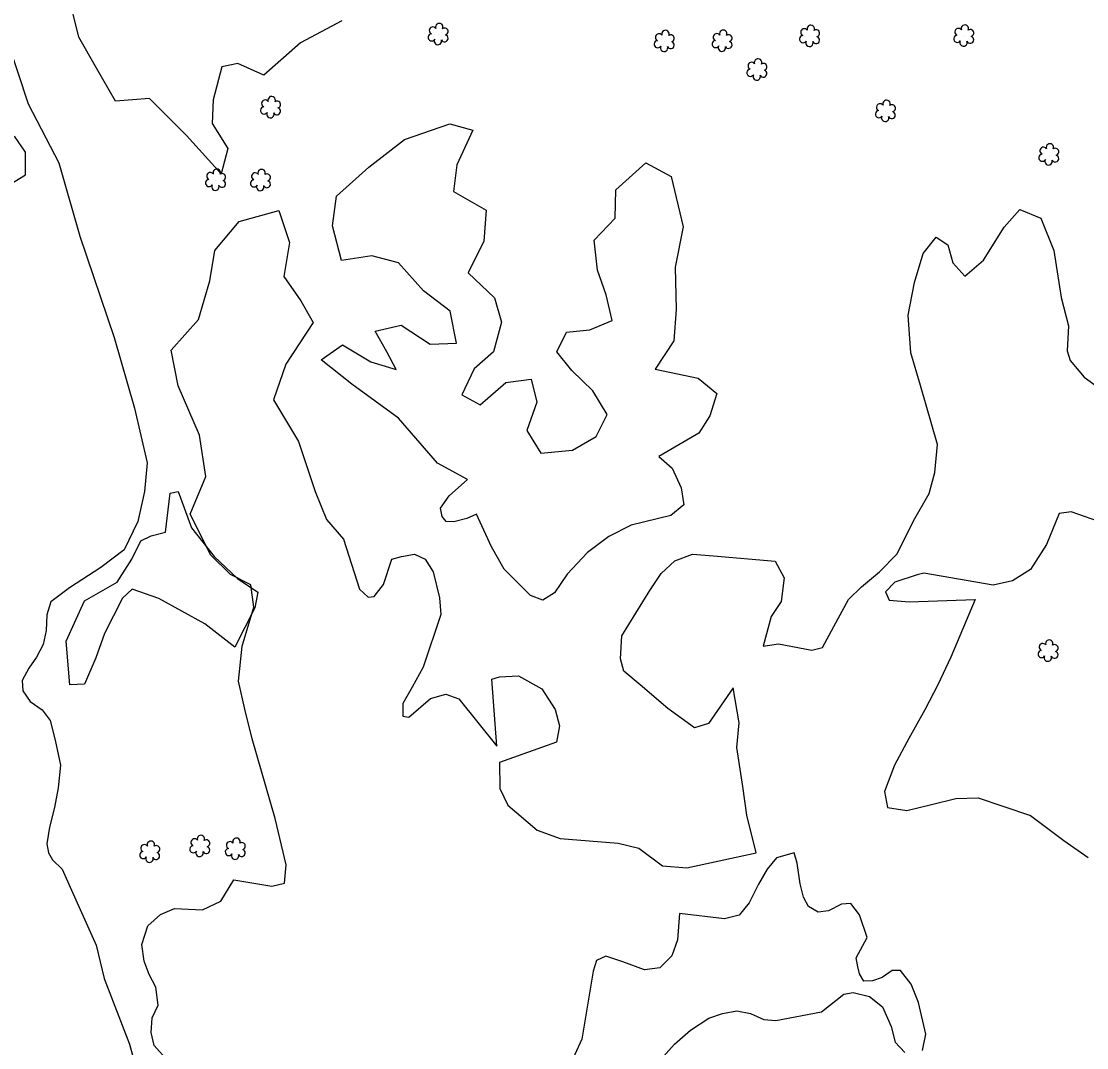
# Model space of a CAD drawing. Extents: x 3040896 to 3051146, y 687568 to 732976.
# Drawn here: x 3046082.7 to 3046366.6, y 712799.2 to 713072.7 of the extents above; entities that cross this region are included whole.
import ezdxf

# ---------------------------------------------------------------- set-up
doc = ezdxf.new("R2010")
doc.units = 0
for name, color, linetype in [('Exist Other Culture Area Outline', 7, 'Continuous'), ('Exist Vegetation Hedge Row', 7, 'Continuous'), ('Exist Vegetation Shrub CELL', 7, 'Continuous')]:
    doc.layers.add(name, color=color, linetype=linetype)

msp = doc.modelspace()

# ---------------------------------------------------------------- linework, layer by layer
at = {"layer": 'Exist Other Culture Area Outline'}
msp.add_lwpolyline([(3046139.59, 712905.92), (3046131.56, 712912.14), (3046119.29, 712918.88), (3046112.22, 712921.37), (3046109.61, 712918.98), (3046104.82, 712909.59), (3046102.53, 712903.12), (3046099.51, 712896.04), (3046095.65, 712895.93), (3046094.66, 712907.56), (3046099.52, 712918.26), (3046108.26, 712923.3), (3046112.12, 712929.43), (3046114.54, 712934.26), (3046117.25, 712935.61), (3046121.09, 712936.55), (3046122.39, 712946.97), (3046124.46, 712947.4), (3046128.02, 712937.71), (3046134.05, 712930.06), (3046140.3, 712924.24), (3046145.72, 712920.56), (3046144.95, 712916.4), (3046139.59, 712905.92)], dxfattribs=at)
at = {"layer": 'Exist Vegetation Hedge Row'}
for points in [[(3046071.31, 713084.88), (3046078.71, 713068.22), (3046084.54, 713050.78), (3046092.71, 713035.04), (3046098.28, 713015.45), (3046107.38, 712988.43), (3046112.83, 712969.63), (3046116.22, 712955.06), (3046115.48, 712947.42), (3046113.74, 712939.46), (3046110.12, 712931.9), (3046103.88, 712927.19), (3046095.56, 712921.74)], [(3046168.1, 713072.85), (3046157.09, 713067), (3046147.32, 713058.43), (3046140.36, 713061.5), (3046136.08, 713060.6), (3046133.78, 713051.81), (3046133.55, 713045.53), (3046137.73, 713038.82), (3046135.94, 713032.07), (3046126.74, 713042.32), (3046116.86, 713052.18), (3046107.75, 713051.44), (3046102.74, 713060.26), (3046098.04, 713068.54), (3046095.03, 713080.54)], [(3046201.58, 712950.66), (3046193.58, 712955), (3046183.17, 712967.01), (3046170.79, 712976), (3046162.64, 712982.51), (3046168.27, 712986.53), (3046175.81, 712981.94), (3046182.55, 712979.92), (3046180.14, 712984.63), (3046176.97, 712990.2), (3046183.9, 712991.78), (3046191.67, 712986.68), (3046198.66, 712987), (3046197, 712995.53), (3046189.89, 713000.87), (3046183.19, 713008.36), (3046176.08, 713010.24), (3046168.03, 713009.01), (3046165.65, 713018.19), (3046166.71, 713026.14), (3046175.26, 713033.86), (3046184.83, 713041.2), (3046196.86, 713045.41), (3046203, 713043.77), (3046198.74, 713034.53), (3046197.84, 713027.34), (3046206.59, 713022.43), (3046205.99, 713014.12), (3046201.81, 713005.72), (3046208.83, 712999.04), (3046210.7, 712992.58), (3046208.52, 712984.67), (3046203.34, 712980.14), (3046200.09, 712973.18), (3046204.98, 712970.55), (3046211.86, 712976.51), (3046218.56, 712977.36), (3046220.08, 712971.27), (3046217.37, 712963.67), (3046221.17, 712957.66), (3046229.56, 712958.46), (3046235.86, 712962.1), (3046238.8, 712967.93), (3046235, 712974.21), (3046229.39, 712979.63), (3046225.37, 712984.65), (3046228, 712989.85), (3046234.2, 712990.5), (3046240.16, 712993.02), (3046238.59, 712999.8), (3046236.25, 713006.43), (3046235.34, 713014.43), (3046240.94, 713020.25), (3046241.15, 713027.81), (3046249.11, 713035.04), (3046255.86, 713031.36), (3046259.04, 713018), (3046256.99, 713007.19), (3046257.21, 712995.92), (3046256.63, 712987.59), (3046251.58, 712980.05), (3046263.12, 712977.62), (3046268.02, 712973.55), (3046266.2, 712967.58), (3046263.24, 712962.99)], [(3046078.74, 713028.74), (3046083.83, 713031.81), (3046083.76, 713037.9), (3046080.85, 713042.13)], [(3046133.18, 712930.42), (3046127.64, 712941.39), (3046131.89, 712951.4), (3046130.17, 712962.41), (3046124.48, 712975.6), (3046122.61, 712985.11), (3046129.9, 712993.3), (3046132.94, 713003.57), (3046134.26, 713011.62), (3046140.78, 713019.42), (3046151.33, 713022.32), (3046154.14, 713013.79), (3046152.65, 713004.7), (3046157.22, 712998.25), (3046160.5, 712992.44), (3046153.15, 712981.4), (3046149.85, 712971.88), (3046156.53, 712960.74), (3046160.99, 712947.46), (3046164.06, 712939.98)], [(3046322.32, 712975.69), (3046319.76, 712984.34), (3046319.03, 712994.39), (3046320.75, 713003.15), (3046323.06, 713010.87), (3046326.52, 713015.18), (3046329.6, 713013.18), (3046330.93, 713008.37), (3046334.14, 713004.84), (3046339.15, 713009.05), (3046344.67, 713017.85), (3046348.82, 713022.57), (3046354.38, 713020.23), (3046357.84, 713011.62), (3046359.87, 712999.14), (3046361.76, 712991.56)], [(3046361.76, 712991.56), (3046361.47, 712984.9), (3046362.25, 712982.38), (3046365.92, 712977.9), (3046372.08, 712973.41)], [(3046164.06, 712939.98), (3046168.55, 712934.72), (3046172.82, 712921.43), (3046175.13, 712919.3), (3046176.73, 712919.43), (3046179.19, 712922.67), (3046181.4, 712929.41), (3046184.02, 712930.09), (3046187.49, 712930.76), (3046190.32, 712929.39), (3046192.42, 712925.99), (3046194.13, 712919.04), (3046194.53, 712914.64), (3046189.75, 712900.62), (3046186.85, 712895.31), (3046184.36, 712890.88), (3046184.32, 712887.56), (3046186, 712887.29), (3046191.74, 712892.27), (3046195.84, 712893.38), (3046199.31, 712892.2), (3046209.45, 712879.54), (3046208.08, 712897.37), (3046210.15, 712898.06), (3046215.2, 712898.25), (3046221.4, 712894.86), (3046224.97, 712889.36), (3046226.15, 712884.95), (3046225.36, 712880.62), (3046210.14, 712875.23), (3046210.25, 712868.28), (3046212.34, 712863.81), (3046220.18, 712857.17), (3046226.26, 712854.92), (3046241.8, 712853.73), (3046247.28, 712852.37), (3046253.61, 712847.65), (3046260.08, 712847.09), (3046278.5, 712851.09), (3046276.04, 712861.18), (3046275, 712868.77), (3046273.43, 712879.2), (3046273.98, 712885.73), (3046272.37, 712895.09), (3046265.8, 712885.6), (3046262.13, 712884.41), (3046254.98, 712889.61), (3046247.59, 712895.91), (3046243.29, 712899.52), (3046242.34, 712902.84), (3046242.77, 712908.97), (3046250.24, 712921.01), (3046253.21, 712925.59), (3046256.86, 712928.93), (3046261.6, 712930.76), (3046267.18, 712930.26), (3046283.57, 712928.81), (3046286.03, 712924.44), (3046285.22, 712918.13), (3046282.51, 712914.13), (3046280.44, 712906.22), (3046284.5, 712906.86), (3046293.34, 712905.12), (3046296.24, 712905.82), (3046299.21, 712911.47), (3046303.19, 712918.64), (3046306.61, 712921.99), (3046311.44, 712925.99), (3046316.09, 712930.82), (3046320.44, 712939.56), (3046324.64, 712946.86), (3046326.16, 712952.47), (3046326.84, 712959.91), (3046322.32, 712975.69)], [(3046263.24, 712962.99), (3046252.59, 712956.72), (3046256.17, 712953.68), (3046258.56, 712948.39), (3046259.29, 712943.9), (3046255.83, 712941.04), (3046245.21, 712938.43), (3046239.3, 712935.41), (3046233.57, 712931.13), (3046228.12, 712925.37), (3046224.77, 712920.37), (3046221.64, 712918.43), (3046218.37, 712919.73), (3046211.41, 712926.68), (3046208.02, 712932.66), (3046204.47, 712940.39), (3046204.01, 712941.4), (3046201.38, 712940.23), (3046197.93, 712939.3), (3046195.87, 712939.42), (3046194.89, 712940.75), (3046194.41, 712942.95), (3046196.73, 712946.31), (3046201.58, 712950.66)], [(3046369.58, 712939.53), (3046362.54, 712941.98), (3046359.27, 712941.57), (3046355.91, 712933.34), (3046351.68, 712926.67), (3046346.89, 712923.62), (3046341.75, 712922.45), (3046323.19, 712925.63), (3046321.42, 712925.2), (3046315.46, 712923.28), (3046313.03, 712920.69), (3046314.03, 712918.45), (3046319.29, 712918.01), (3046336.91, 712918.64), (3046330.4, 712903.26), (3046326.99, 712895.9), (3046323.49, 712889.24), (3046319.25, 712881.61), (3046315.39, 712874.49), (3046312.72, 712867.45), (3046313.58, 712863.16), (3046318.69, 712862.44), (3046325.27, 712864), (3046331.74, 712865.56), (3046337.67, 712865.8), (3046344.58, 712863.49), (3046351.65, 712861.08), (3046360.5, 712854.37), (3046367, 712849.9)], [(3046121, 712796.48), (3046118.11, 712799.72), (3046117.26, 712803.23), (3046117.51, 712807.13), (3046119.11, 712810.53), (3046118.52, 712815.27), (3046116.78, 712818.66), (3046115.44, 712822.25), (3046114.82, 712826.71), (3046116.39, 712831.7), (3046119.8, 712834.68), (3046123.48, 712836.26), (3046130.96, 712835.94), (3046135.89, 712838.24), (3046139.35, 712843.95), (3046149.42, 712842.2), (3046152.86, 712843.03), (3046153.29, 712847.95), (3046150.31, 712860.26), (3046144.2, 712881.46), (3046142.26, 712889.39), (3046140.57, 712896.85), (3046141.58, 712906.22), (3046144.64, 712916.56), (3046143.83, 712922.51), (3046138.45, 712925.3), (3046133.18, 712930.42)], [(3046095.56, 712921.74), (3046090.51, 712918), (3046089.49, 712914.55), (3046089.3, 712910.35), (3046088.52, 712906.6), (3046086.75, 712903.23), (3046084.65, 712900.31), (3046082.94, 712897.03), (3046083.07, 712894.26), (3046085.05, 712891.42), (3046088.24, 712889.25), (3046090.4, 712886.37), (3046091.69, 712881.15), (3046093.14, 712874.44), (3046092.52, 712868.41), (3046091.52, 712863.23), (3046090.17, 712857.93), (3046089.47, 712853.55), (3046089.95, 712851.1), (3046091, 712849.21), (3046093.58, 712846.72), (3046096.09, 712841.14), (3046102.59, 712826.5), (3046104.76, 712817.58), (3046111.55, 712800.13), (3046116.02, 712783.53)], [(3046308.13, 712828.57), (3046306.07, 712834.56), (3046303.74, 712837.57), (3046301.32, 712837.47), (3046297.83, 712835.68), (3046295.08, 712835.27), (3046292.53, 712836.8), (3046291.12, 712839.28), (3046290.25, 712842.89), (3046289.44, 712848.37), (3046288.69, 712851.11), (3046283.98, 712849.8), (3046281.43, 712846.77), (3046279.18, 712842.72), (3046276.7, 712837.82), (3046274.01, 712834.47), (3046270.14, 712833.52), (3046258.09, 712834.96), (3046257.54, 712827.9), (3046256.06, 712823.66), (3046252.88, 712820.48), (3046248.77, 712819.9), (3046242.97, 712822.1), (3046238.46, 712823.53), (3046235.95, 712822.43), (3046235.07, 712819.58), (3046232.1, 712801.44), (3046228.34, 712793.24)], [(3046322.83, 712798.41), (3046323.77, 712802.82), (3046321.83, 712811.26), (3046319.89, 712816.14), (3046316.97, 712819.76), (3046314.83, 712819.75), (3046312.15, 712817.92), (3046309.59, 712817.03), (3046307.27, 712816.93), (3046306.05, 712818.89), (3046305.6, 712820.76), (3046305.23, 712823.17), (3046308.13, 712828.57)], [(3046253.05, 712795.94), (3046256.76, 712800.13), (3046261.08, 712803.84), (3046265.89, 712807.02), (3046269.56, 712808.31), (3046273.42, 712809.01), (3046277.02, 712808.31), (3046280.56, 712806.71), (3046283.75, 712806.39), (3046295.96, 712808.77), (3046301.9, 712813.47), (3046304.39, 712813.85), (3046308.75, 712812.79), (3046312.17, 712810.03), (3046314.53, 712804.84), (3046315.56, 712800.61), (3046318.13, 712797.94)]]:
    msp.add_lwpolyline(points, dxfattribs=at)
at = {"layer": 'Exist Vegetation Shrub CELL'}
for p, q in [((3046193.85, 713069.16), (3046193.85, 713069.16)), ((3046292.85, 713068.68), (3046292.85, 713068.68)), ((3046333.94, 713068.76), (3046333.94, 713068.76)), ((3046254.12, 713067.33), (3046254.12, 713067.33)), ((3046269.54, 713067.39), (3046269.54, 713067.39)), ((3046278.81, 713059.73), (3046278.81, 713059.73)), ((3046149.18, 713049.68), (3046149.18, 713049.68)), ((3046313.05, 713048.69), (3046313.05, 713048.69)), ((3046356.61, 713037.1), (3046356.61, 713037.1)), ((3046134.54, 713030.35), (3046134.54, 713030.35)), ((3046146.5, 713030.26), (3046146.5, 713030.26)), ((3046356.42, 712904.82), (3046356.42, 712904.82)), ((3046130.32, 712852.78), (3046130.32, 712852.78)), ((3046139.79, 712852.03), (3046139.79, 712852.03)), ((3046116.97, 712851.23), (3046116.97, 712851.23))]:
    msp.add_line(p, q, dxfattribs=at)
for centre, radius, start, end in [((3046192.37, 713070.29), 0.968, 35.8908, 245.4216), ((3046194.08, 713071.2), 0.99, 334.8391, 200.4717), ((3046195.52, 713070.03), 0.929, 284.4567, 126.0861), ((3046254.35, 713069.38), 0.99, 334.8391, 200.4717), ((3046269.77, 713069.43), 0.99, 334.8391, 200.4717), ((3046291.37, 713069.8), 0.968, 35.8908, 245.4216), ((3046293.08, 713070.72), 0.99, 334.8391, 200.4717), ((3046294.52, 713069.55), 0.929, 284.4567, 126.0861), ((3046332.46, 713069.89), 0.968, 35.8908, 245.4216), ((3046334.17, 713070.8), 0.99, 334.8391, 200.4717), ((3046335.61, 713069.63), 0.929, 284.4567, 126.0861), ((3046192.05, 713068.46), 0.955, 95.1099, 327.9534), ((3046193.72, 713067.48), 0.984, 151.2797, 21.387), ((3046195.49, 713068.23), 0.937, 204.9913, 73.4601), ((3046252.32, 713066.63), 0.955, 95.1099, 327.9534), ((3046252.64, 713068.46), 0.968, 35.8908, 245.4216), ((3046255.79, 713068.2), 0.929, 284.4567, 126.0861), ((3046267.74, 713066.68), 0.955, 95.1099, 327.9534), ((3046268.06, 713068.51), 0.968, 35.8908, 245.4216), ((3046271.21, 713068.25), 0.929, 284.4567, 126.0861), ((3046291.05, 713067.97), 0.955, 95.1099, 327.9534), ((3046292.72, 713066.99), 0.984, 151.2797, 21.387), ((3046294.49, 713067.75), 0.937, 204.9913, 73.4601), ((3046332.14, 713068.06), 0.955, 95.1099, 327.9534), ((3046333.81, 713067.08), 0.984, 151.2797, 21.387), ((3046335.58, 713067.83), 0.937, 204.9913, 73.4601), ((3046253.99, 713065.65), 0.984, 151.2797, 21.387), ((3046255.76, 713066.41), 0.937, 204.9913, 73.4601), ((3046269.41, 713065.7), 0.984, 151.2797, 21.387), ((3046271.18, 713066.46), 0.937, 204.9913, 73.4601), ((3046277.33, 713060.85), 0.968, 35.8908, 245.4216), ((3046279.04, 713061.77), 0.99, 334.8391, 200.4717), ((3046277.01, 713059.02), 0.955, 95.1099, 327.9534), ((3046280.45, 713058.8), 0.937, 204.9913, 73.4601), ((3046280.49, 713060.6), 0.929, 284.4567, 126.0861), ((3046278.69, 713058.04), 0.984, 151.2797, 21.387), ((3046147.7, 713050.81), 0.968, 35.8908, 245.4216), ((3046149.41, 713051.72), 0.99, 334.8391, 200.4717), ((3046150.86, 713050.55), 0.929, 284.4567, 126.0861), ((3046311.57, 713049.82), 0.968, 35.8908, 245.4216), ((3046313.28, 713050.73), 0.99, 334.8391, 200.4717), ((3046314.73, 713049.56), 0.929, 284.4567, 126.0861), ((3046147.38, 713048.98), 0.955, 95.1099, 327.9534), ((3046149.06, 713048), 0.984, 151.2797, 21.387), ((3046150.82, 713048.75), 0.937, 204.9913, 73.4601), ((3046311.25, 713047.99), 0.955, 95.1099, 327.9534), ((3046314.69, 713047.76), 0.937, 204.9913, 73.4601), ((3046312.93, 713047.01), 0.984, 151.2797, 21.387), ((3046355.13, 713038.23), 0.968, 35.8908, 245.4216), ((3046356.84, 713039.14), 0.99, 334.8391, 200.4717), ((3046354.81, 713036.39), 0.955, 95.1099, 327.9534), ((3046358.25, 713036.17), 0.937, 204.9913, 73.4601), ((3046358.28, 713037.97), 0.929, 284.4567, 126.0861), ((3046134.77, 713032.39), 0.99, 334.8391, 200.4717), ((3046356.48, 713035.41), 0.984, 151.2797, 21.387), ((3046132.74, 713029.65), 0.955, 95.1099, 327.9534), ((3046133.06, 713031.48), 0.968, 35.8908, 245.4216), ((3046136.21, 713031.22), 0.929, 284.4567, 126.0861), ((3046144.7, 713029.56), 0.955, 95.1099, 327.9534), ((3046145.01, 713031.39), 0.968, 35.8908, 245.4216), ((3046146.73, 713032.3), 0.99, 334.8391, 200.4717), ((3046148.17, 713031.13), 0.929, 284.4567, 126.0861), ((3046134.41, 713028.67), 0.984, 151.2797, 21.387), ((3046136.18, 713029.42), 0.937, 204.9913, 73.4601), ((3046146.37, 713028.58), 0.984, 151.2797, 21.387), ((3046148.13, 713029.33), 0.937, 204.9913, 73.4601), ((3046354.94, 712905.95), 0.968, 35.8908, 245.4216), ((3046356.65, 712906.86), 0.99, 334.8391, 200.4717), ((3046358.09, 712905.69), 0.929, 284.4567, 126.0861), ((3046354.62, 712904.12), 0.955, 95.1099, 327.9534), ((3046356.29, 712903.14), 0.984, 151.2797, 21.387), ((3046358.06, 712903.89), 0.937, 204.9913, 73.4601), ((3046128.84, 712853.9), 0.968, 35.8908, 245.4216), ((3046130.55, 712854.82), 0.99, 334.8391, 200.4717), ((3046132, 712853.65), 0.929, 284.4567, 126.0861), ((3046140.02, 712854.07), 0.99, 334.8391, 200.4717), ((3046115.48, 712852.36), 0.968, 35.8908, 245.4216), ((3046117.2, 712853.27), 0.99, 334.8391, 200.4717), ((3046118.64, 712852.1), 0.929, 284.4567, 126.0861), ((3046128.52, 712852.07), 0.955, 95.1099, 327.9534), ((3046131.96, 712851.85), 0.937, 204.9913, 73.4601), ((3046137.99, 712851.32), 0.955, 95.1099, 327.9534), ((3046138.3, 712853.16), 0.968, 35.8908, 245.4216), ((3046141.42, 712851.1), 0.937, 204.9913, 73.4601), ((3046141.46, 712852.9), 0.929, 284.4567, 126.0861), ((3046115.17, 712850.53), 0.955, 95.1099, 327.9534), ((3046116.84, 712849.55), 0.984, 151.2797, 21.387), ((3046118.6, 712850.3), 0.937, 204.9913, 73.4601), ((3046130.2, 712851.09), 0.984, 151.2797, 21.387), ((3046139.66, 712850.35), 0.984, 151.2797, 21.387)]:
    msp.add_arc(centre, radius, start, end, dxfattribs=at)

doc.saveas('drawing.dxf')
